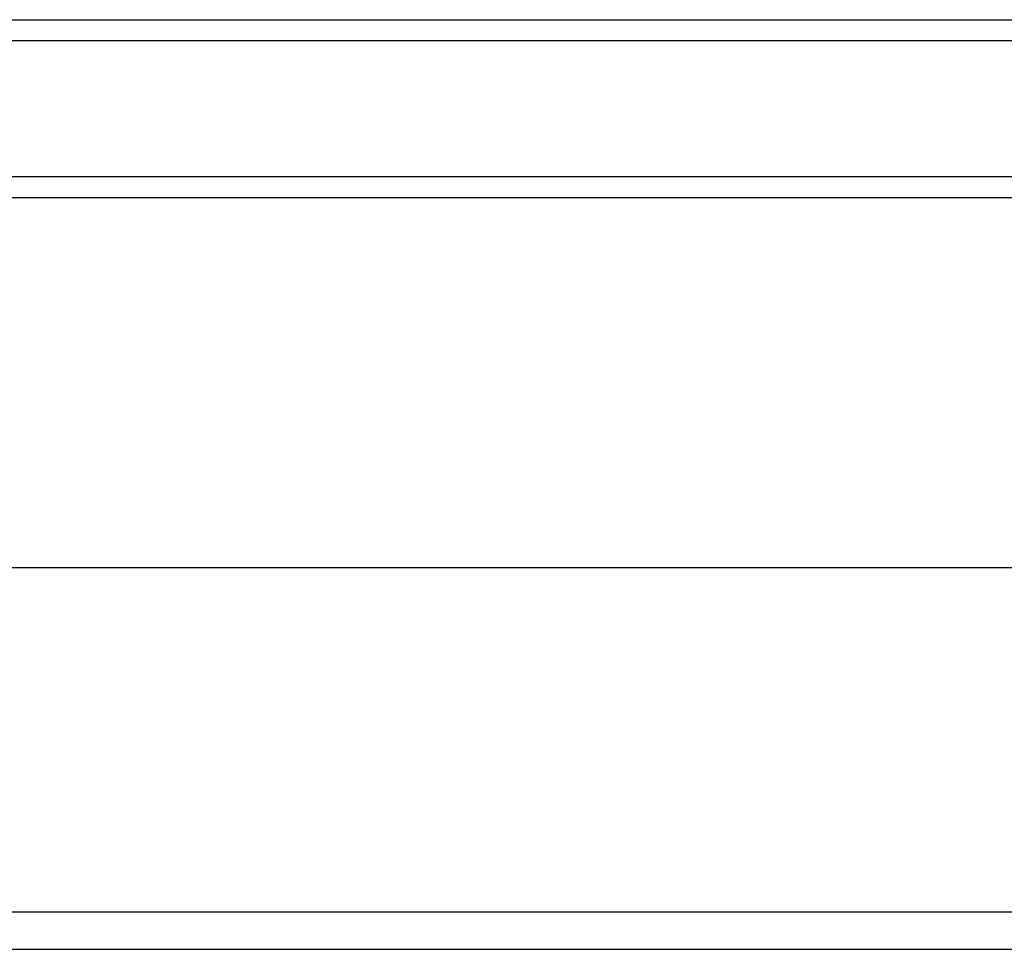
# Model space of a CAD drawing. Header units: millimetres. Extents: x 15 to 2005, y -26 to 622.
# Tile 468 of 656: x 95.82 to 100.53, y -15.94 to -11.49. Entities that reach past the tile are written whole.
import ezdxf

# ---------------------------------------------------------------- set-up
doc = ezdxf.new("R2010")
doc.units = ezdxf.units.MM

msp = doc.modelspace()

# ---------------------------------------------------------------- linework, layer by layer
at = {"color": 7, "linetype": 'Continuous'}
for p, q in [((80.9965, -11.4932), (167.9668, -11.4932)), ((91.9817, -11.5932), (156.9817, -11.5932)), ((91.9817, -12.2432), (156.9817, -12.2432)), ((94.4799, -12.3449), (154.4834, -12.3449)), ((154.5144, -14.1176), (94.449, -14.1176)), ((155.8964, -15.7646), (93.067, -15.7646)), ((91.6035, -15.9432), (157.3598, -15.9432))]:
    msp.add_line(p, q, dxfattribs=at)

doc.saveas('drawing.dxf')
